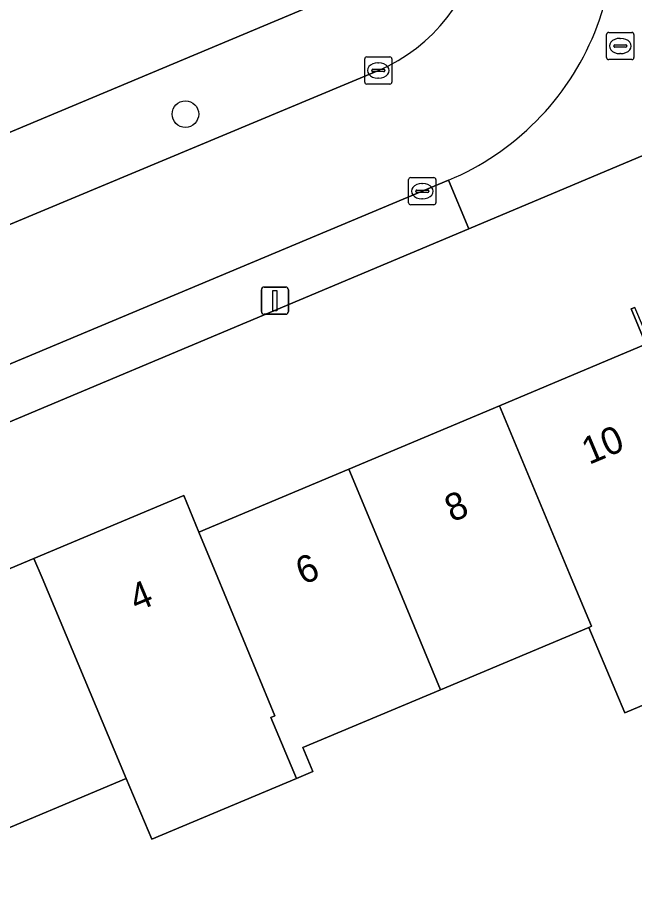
# Model space of a CAD drawing. Extents: x 157767 to 159172, y 387839 to 389425.
# Drawn here: x 158853.15 to 158875.8, y 388488.15 to 388520.59 of the extents above; entities that cross this region are included whole.
import ezdxf

# ---------------------------------------------------------------- set-up
doc = ezdxf.new("R2010")
doc.units = 0
for name, color, linetype in [('IMGEO_Boom', 7, 'Continuous'), ('IMGEO_Erf', 7, 'Continuous'), ('IMGEO_Kolk', 7, 'Continuous'), ('IMGEO_Lichtmast', 7, 'Continuous'), ('IMGEO_Pand', 7, 'Continuous'), ('IMGEO_Pand_nummerreeks', 7, 'Continuous'), ('IMGEO_Rijbaan_lokaal_open', 7, 'Continuous'), ('IMGEO_Rioolput', 7, 'Continuous'), ('IMGEO_Voetpad_open', 7, 'Continuous')]:
    doc.layers.add(name, color=color, linetype=linetype)

msp = doc.modelspace()

# ---------------------------------------------------------------- linework, layer by layer
at = {"layer": 'IMGEO_Boom'}
msp.add_circle((158859.31, 388517.046), 0.489, dxfattribs=at)
at = {"layer": 'IMGEO_Erf'}
for points in [[(158859.219, 388545.425), (158857.742, 388548.922), (158855.187, 388547.851), (158856.654, 388544.35), (158850.725, 388541.865), (158847.406, 388540.474), (158845.939, 388543.975), (158842.558, 388542.527), (158843.63, 388539.945), (158839.338, 388538.164), (158839.988, 388536.598), (158832.518, 388533.497), (158830.82, 388537.655), (158830.806, 388537.69), (158830.62, 388537.614), (158832.27, 388533.46), (158832.121, 388533.397), (158840.917, 388511.371), (158866.801, 388522.233)], [(158920.938, 388500), (158908.589, 388529.187), (158881.379, 388517.74), (158869.718, 388512.834), (158845.021, 388502.443), (158857.39, 388473.042)], [(158881.139, 388497.439), (158875.443, 388495.044), (158874.123, 388498.183), (158868.681, 388495.894), (158863.621, 388493.767), (158863.991, 388492.888), (158863.393, 388492.636), (158858.074, 388490.4), (158857.136, 388492.632), (158851.478, 388490.253), (158850.016, 388493.729), (158848.078, 388498.337), (158852.038, 388500.002), (158853.748, 388500.721), (158859.251, 388503.035), (158859.809, 388501.684), (158865.311, 388503.998), (158870.851, 388506.328), (158876.222, 388508.587), (158875.677, 388509.885), (158875.813, 388509.942)]]:
    msp.add_lwpolyline(points, dxfattribs=at)
at = {"layer": 'IMGEO_Kolk'}
for p, q in [((158865.894, 388518.224), (158865.894, 388519.076)), ((158865.969, 388519.15), (158866.821, 388519.15)), ((158866.895, 388519.076), (158866.895, 388518.224)), ((158866.196, 388518.693), (158866.594, 388518.693)), ((158866.382, 388518.93), (158866.407, 388518.93)), ((158866.153, 388518.644), (158866.153, 388518.656)), ((158866.591, 388518.607), (158866.193, 388518.607)), ((158866.405, 388518.37), (158866.38, 388518.37)), ((158866.637, 388518.656), (158866.637, 388518.644)), ((158866.821, 388518.15), (158865.969, 388518.15)), ((158867.509, 388513.787), (158867.509, 388514.639)), ((158867.584, 388514.713), (158868.436, 388514.713)), ((158867.997, 388514.493), (158868.022, 388514.493)), ((158868.51, 388514.639), (158868.51, 388513.787)), ((158867.768, 388514.207), (158867.768, 388514.219)), ((158868.206, 388514.17), (158867.808, 388514.17)), ((158867.811, 388514.256), (158868.209, 388514.256)), ((158868.252, 388514.219), (158868.252, 388514.207)), ((158868.02, 388513.933), (158867.995, 388513.933)), ((158868.436, 388513.713), (158867.584, 388513.713))]:
    msp.add_line(p, q, dxfattribs=at)
for points in [[(158865.894, 388518.224), (158865.894, 388519.076)], [(158865.969, 388519.15), (158866.821, 388519.15)], [(158866.895, 388519.076), (158866.895, 388518.224)], [(158866.821, 388518.15), (158865.969, 388518.15)], [(158867.509, 388513.787), (158867.509, 388514.639)], [(158867.584, 388514.713), (158868.436, 388514.713)], [(158868.51, 388514.639), (158868.51, 388513.787)], [(158868.436, 388513.713), (158867.584, 388513.713)]]:
    msp.add_lwpolyline(points, dxfattribs=at)
for centre, radius, start, end in [((158865.971, 388519.074), 0.0765, 91.552, 178.448), ((158865.971, 388519.074), 0.0765, 91.552, 178.448), ((158866.819, 388519.074), 0.0765, 1.552, 88.448), ((158866.819, 388519.074), 0.0765, 1.552, 88.448), ((158866.193, 388518.653), 0.0403, 85.8775, 175.7526), ((158866.598, 388518.655), 0.0386, 1.7309, 96.639), ((158866.19, 388518.643), 0.0366, 178.938, 274.7102), ((158866.594, 388518.65), 0.043, 264.8664, 352.4533), ((158865.971, 388518.226), 0.0765, 181.552, 268.448), ((158865.971, 388518.226), 0.0765, 181.552, 268.448), ((158866.819, 388518.226), 0.0765, 271.552, 358.448), ((158866.819, 388518.226), 0.0765, 271.552, 358.448), ((158867.586, 388514.637), 0.0765, 91.552, 178.448), ((158867.586, 388514.637), 0.0765, 91.552, 178.448), ((158868.434, 388514.637), 0.0765, 1.552, 88.448), ((158868.434, 388514.637), 0.0765, 1.552, 88.448), ((158867.808, 388514.216), 0.0403, 85.8775, 175.7526), ((158867.805, 388514.206), 0.0366, 178.938, 274.7102), ((158868.209, 388514.213), 0.043, 264.8664, 352.4533), ((158868.213, 388514.218), 0.0386, 1.7309, 96.639), ((158867.586, 388513.789), 0.0765, 181.552, 268.448), ((158867.586, 388513.789), 0.0765, 181.552, 268.448), ((158868.434, 388513.789), 0.0765, 271.552, 358.448), ((158868.434, 388513.789), 0.0765, 271.552, 358.448)]:
    msp.add_arc(centre, radius, start, end, dxfattribs=at)
for centre, major_axis, ratio, start_param, end_param in [((158866.381, 388518.65), (-0.387, 0.002), 0.722429, 4.712389, 7.853982), ((158866.406, 388518.65), (-0.39, 0.002), 0.717154, 1.570796, 4.712389), ((158867.996, 388514.213), (-0.387, 0.002), 0.722429, 4.712389, 7.853982), ((158868.021, 388514.213), (-0.39, 0.002), 0.717154, 1.570796, 4.712389)]:
    msp.add_ellipse(centre, major_axis=major_axis, ratio=ratio, start_param=start_param, end_param=end_param, dxfattribs=at)
at = {"layer": 'IMGEO_Lichtmast'}
for p, q in [((158862.103, 388509.789), (158862.103, 388510.589)), ((158862.103, 388510.589), (158862.103, 388509.789)), ((158862.203, 388510.689), (158862.993, 388510.689)), ((158862.993, 388510.689), (158862.203, 388510.689)), ((158863.093, 388510.589), (158863.093, 388509.789)), ((158863.093, 388509.789), (158863.093, 388510.589)), ((158862.993, 388509.689), (158862.203, 388509.689)), ((158862.203, 388509.689), (158862.993, 388509.689))]:
    msp.add_line(p, q, dxfattribs=at)
msp.add_lwpolyline([(158862.523, 388510.564), (158862.673, 388510.564), (158862.673, 388509.814), (158862.523, 388509.814), (158862.523, 388510.564)], dxfattribs=at)
for centre, start, end in [((158862.203, 388510.589), 90, 180), ((158862.203, 388510.589), 90, 180), ((158862.993, 388510.589), 0, 90), ((158862.993, 388510.589), 360, 90), ((158862.203, 388509.789), 180, 270), ((158862.203, 388509.789), 180, 270), ((158862.993, 388509.789), 270, 0), ((158862.993, 388509.789), 270, 0)]:
    msp.add_arc(centre, 0.1, start, end, dxfattribs=at)
at = {"layer": 'IMGEO_Pand'}
for points in [[(158875.813, 388509.942), (158875.677, 388509.885), (158876.222, 388508.587), (158870.851, 388506.328), (158873.482, 388500.002), (158874.221, 388498.224), (158874.123, 388498.183), (158875.443, 388495.044), (158881.139, 388497.439), (158880.816, 388498.198), (158879.805, 388500.572)], [(158870.851, 388506.328), (158865.311, 388503.998), (158866.973, 388500.002), (158868.681, 388495.894), (158874.123, 388498.183), (158874.221, 388498.224), (158873.482, 388500.002)], [(158866.973, 388500.002), (158865.311, 388503.998), (158859.809, 388501.684), (158860.503, 388500.002), (158862.599, 388494.929), (158862.454, 388494.868), (158863.393, 388492.636), (158863.991, 388492.888), (158863.621, 388493.767), (158868.681, 388495.894)], [(158860.503, 388500.002), (158859.809, 388501.684), (158859.251, 388503.035), (158853.748, 388500.721), (158854.049, 388500.002), (158857.136, 388492.632), (158858.074, 388490.4), (158863.393, 388492.636), (158862.454, 388494.868), (158862.599, 388494.929)], [(158857.136, 388492.632), (158854.049, 388500.002), (158853.748, 388500.721), (158852.038, 388500.002), (158848.078, 388498.337), (158850.016, 388493.729), (158851.478, 388490.253)]]:
    msp.add_lwpolyline(points, close=True, dxfattribs=at)
at = {"layer": 'IMGEO_Rijbaan_lokaal_open'}
msp.add_lwpolyline([(158866.397, 388518.652), (158842.852, 388508.807), (158844.679, 388504.434), (158846.155, 388505.05), (158868.969, 388514.614)], dxfattribs=at)
for centre, radius, start, end in [((158865.12, 388523.798), 9.958, 292.7375, 22.9493), ((158863.988, 388524.401), 6.234, 292.735, 351.9475)]:
    msp.add_arc(centre, radius, start, end, dxfattribs=at)
at = {"layer": 'IMGEO_Rioolput'}
for p, q in [((158874.781, 388519.122), (158874.781, 388519.974)), ((158874.856, 388520.048), (158875.708, 388520.048)), ((158875.782, 388519.974), (158875.782, 388519.122)), ((158875.269, 388519.828), (158875.294, 388519.828)), ((158875.04, 388519.542), (158875.04, 388519.554)), ((158875.478, 388519.505), (158875.08, 388519.505)), ((158875.083, 388519.591), (158875.481, 388519.591)), ((158875.524, 388519.554), (158875.524, 388519.542)), ((158875.708, 388519.048), (158874.856, 388519.048)), ((158875.292, 388519.268), (158875.267, 388519.268))]:
    msp.add_line(p, q, dxfattribs=at)
for points in [[(158874.781, 388519.122), (158874.781, 388519.974)], [(158874.856, 388520.048), (158875.708, 388520.048)], [(158875.782, 388519.974), (158875.782, 388519.122)], [(158875.708, 388519.048), (158874.856, 388519.048)]]:
    msp.add_lwpolyline(points, dxfattribs=at)
for centre, radius, start, end in [((158874.858, 388519.972), 0.0765, 91.552, 178.448), ((158874.858, 388519.972), 0.0765, 91.552, 178.448), ((158875.706, 388519.972), 0.0765, 1.552, 88.448), ((158875.706, 388519.972), 0.0765, 1.552, 88.448), ((158875.08, 388519.551), 0.0403, 85.8775, 175.7526), ((158875.077, 388519.541), 0.0366, 178.938, 274.7102), ((158875.481, 388519.548), 0.043, 264.8664, 352.4533), ((158875.485, 388519.553), 0.0386, 1.7309, 96.639), ((158874.858, 388519.124), 0.0765, 181.552, 268.448), ((158874.858, 388519.124), 0.0765, 181.552, 268.448), ((158875.706, 388519.124), 0.0765, 271.552, 358.448), ((158875.706, 388519.124), 0.0765, 271.552, 358.448)]:
    msp.add_arc(centre, radius, start, end, dxfattribs=at)
for centre, major_axis, ratio, start_param, end_param in [((158875.268, 388519.548), (-0.387, 0.002), 0.722429, 4.712389, 7.853982), ((158875.293, 388519.548), (-0.39, 0.002), 0.717154, 1.570796, 4.712389)]:
    msp.add_ellipse(centre, major_axis=major_axis, ratio=ratio, start_param=start_param, end_param=end_param, dxfattribs=at)
at = {"layer": 'IMGEO_Voetpad_open'}
for points in [[(158868.969, 388514.614), (158869.718, 388512.834), (158881.379, 388517.74), (158879.035, 388523.296), (158877.046, 388528.002), (158876.815, 388527.904), (158849.228, 388593.301)], [(158866.801, 388522.233), (158840.917, 388511.371), (158839.564, 388510.803), (158813.82, 388500), (158809.423, 388498.171), (158810.621, 388495.301), (158815.124, 388497.196), (158814.371, 388498.999), (158816.769, 388500), (158825.591, 388503.683), (158840.198, 388509.791), (158840.943, 388508.009), (158842.852, 388508.807), (158866.397, 388518.652)]]:
    msp.add_lwpolyline(points, dxfattribs=at)
msp.add_lwpolyline([(158827.739, 388495.179), (158843.311, 388501.724), (158843.313, 388501.725), (158845.021, 388502.443), (158869.718, 388512.834), (158868.969, 388514.614), (158846.155, 388505.05), (158844.679, 388504.434), (158842.077, 388503.347), (158834.065, 388500), (158816.795, 388492.763), (158817.645, 388490.937)], close=True, dxfattribs=at)
for centre, radius, start, end in [((158865.12, 388523.798), 9.958, 292.7375, 22.9493), ((158863.988, 388524.401), 6.234, 292.735, 351.9475)]:
    msp.add_arc(centre, radius, start, end, dxfattribs=at)

# ---------------------------------------------------------------- texts
at = {"layer": 'IMGEO_Pand_nummerreeks'}
for s, rotation, p in [('10', 22.8094, (158874.134, 388504.15)), ('8', 22.8094, (158869.103, 388502.035)), ('6', 22.8094, (158863.629, 388499.733)), ('4', 22.798, (158857.516, 388498.747))]:
    msp.add_text(s, height=1, rotation=rotation, dxfattribs=at).set_placement(p)

doc.saveas('drawing.dxf')
